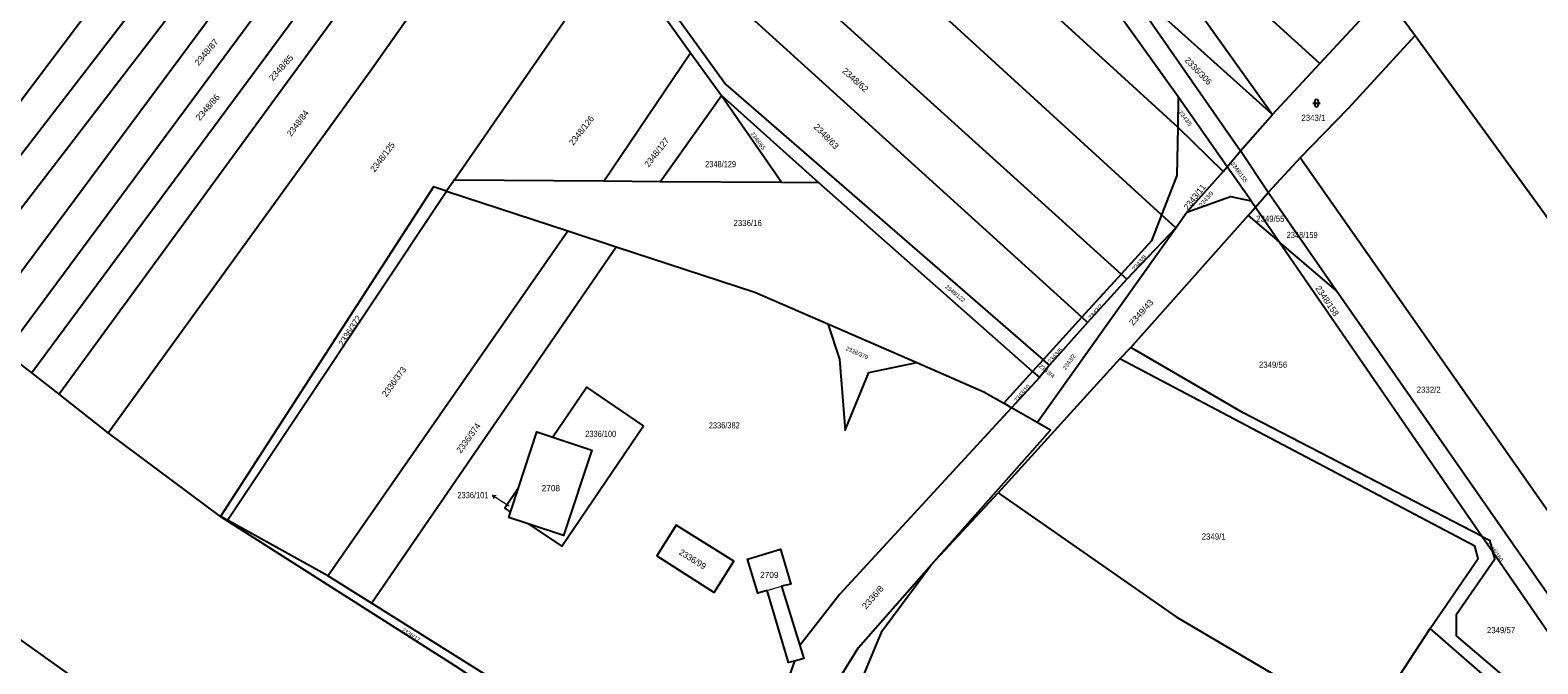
# Model space of a CAD drawing. Extents: x -679733 to -673243, y -1075091 to -1066557.
# Drawn here: x -676825.6 to -676409.7, y -1069044.9 to -1068870.2 of the extents above; entities that cross this region are included whole.
import ezdxf
from ezdxf.enums import TextEntityAlignment as Align

# ---------------------------------------------------------------- set-up
doc = ezdxf.new("R2010")
doc.units = 0
doc.header["$LTSCALE"] = 0.68
for name, color, linetype, lineweight in [('1', 7, 'Continuous', 25), ('3', 7, 'Continuous', 25), ('4', 7, 'Continuous', 13), ('7', 7, 'Continuous', 13)]:
    doc.layers.add(name, color=color, linetype=linetype, lineweight=lineweight)
doc.layers.add('2', color=7, linetype='Continuous')

msp = doc.modelspace()

# ---------------------------------------------------------------- linework, layer by layer
at = {"layer": '1'}
for p, q in [((-676513.48, -1068921.12), (-676635.18, -1068809.94)), ((-676708.65, -1068911.56), (-676664.21, -1068847.45)), ((-676667.31, -1068911.88), (-676643.44, -1068876.43)), ((-676651.79, -1068912), (-676634.89, -1068888.21)), ((-676495.38, -1068907.87), (-676491.67, -1068903.48)), ((-676496.51, -1068909.2), (-676495.38, -1068907.87)), ((-676488.8, -1068917.25), (-676495.38, -1068907.87)), ((-676475.23, -1068905.43), (-676484.03, -1068914.98)), ((-676496.51, -1068909.2), (-676506.53, -1068920.38)), ((-676771.19, -1069005.33), (-676710.76, -1068914.6)), ((-676465.26, -1068941.96), (-676484.03, -1068914.98)), ((-676509.58, -1068924.68), (-676513.48, -1068921.12)), ((-676509.58, -1068924.68), (-676506.53, -1068920.38)), ((-676489.57, -1068921.31), (-676487.56, -1068919.05)), ((-676487.56, -1068919.05), (-676480.96, -1068928.63)), ((-676547.8, -1068978.36), (-676509.58, -1068924.68)), ((-676489.57, -1068921.31), (-676480.96, -1068928.63)), ((-676743.51, -1069020.64), (-676677.31, -1068925.55)), ((-676731.44, -1069028.17), (-676663.91, -1068929.94)), ((-676524.61, -1068937.46), (-676535.44, -1068949.37)), ((-676523.02, -1068938.9), (-676524.61, -1068937.46)), ((-676400.07, -1069035.66), (-676465.26, -1068941.96)), ((-676525.03, -1068960.88), (-676558.56, -1068997.75)), ((-676557.02, -1068973.1), (-676549.08, -1068964.31)), ((-676549.08, -1068964.31), (-676547.19, -1068966.02)), ((-676554.85, -1068974.34), (-676557.02, -1068973.1)), ((-676693.1, -1069003.11), (-676690.9, -1068996.45)), ((-676576.95, -1069017.55), (-676558.56, -1068997.75)), ((-676425.02, -1069009.82), (-676422.12, -1069014.04))]:
    msp.add_line(p, q, dxfattribs=at)
for points in [[(-676719.33, -1068750.52), (-676773.14, -1068816.61), (-676863.67, -1068936.65)], [(-676715.44, -1068758.54), (-676786.18, -1068850.09), (-676856.74, -1068941.51)], [(-676710.6, -1068766.54), (-676779.94, -1068856.65), (-676849.25, -1068946.76)], [(-676705.87, -1068774.36), (-676750.89, -1068832.83), (-676840.21, -1068953.1)], [(-676508.85, -1068888.64), (-676546.12, -1068836.62), (-676610.04, -1068779.1), (-676622.05, -1068793.87), (-676509, -1068896.94)], [(-676701.2, -1068782.05), (-676766.84, -1068870.6), (-676832.44, -1068959.05)], [(-676696.22, -1068790.49), (-676760.62, -1068877.59), (-676825.13, -1068964.66)], [(-676804.09, -1068981.21), (-676731.8, -1068881.55), (-676683.21, -1068812.5), (-676691.57, -1068798.35), (-676696.22, -1068790.49)], [(-676691.57, -1068798.35), (-676754.6, -1068884.49), (-676817.61, -1068970.56)], [(-676683.21, -1068812.5), (-676664.21, -1068847.45), (-676643.44, -1068876.43), (-676634.89, -1068888.21)], [(-676635.18, -1068809.94), (-676648.17, -1068825.87), (-676524.61, -1068937.46)], [(-676535.69, -1068819.62), (-676482.91, -1068893.51), (-676469.77, -1068879.4)], [(-676648.17, -1068825.87), (-676658.15, -1068838.11), (-676535.44, -1068949.37)], [(-676663.2, -1068844.31), (-676633.65, -1068885.22), (-676546.1, -1068961.1)], [(-676452.03, -1068860.34), (-676446.59, -1068867.49), (-676443.54, -1068871.68)], [(-676475.23, -1068905.43), (-676461.92, -1068891.75), (-676443.54, -1068871.68)], [(-676443.54, -1068871.68), (-676394.15, -1068939.63), (-676339.13, -1069022.45), (-676275.73, -1069109.48), (-676270.06, -1069134.21), (-676250.74, -1069154.17), (-676221.81, -1069181.18), (-676190.36, -1069228.13)], [(-676608.04, -1068912.34), (-676634.89, -1068888.21), (-676618.28, -1068912.26)], [(-676495.38, -1068907.87), (-676508.85, -1068888.64), (-676509, -1068896.94), (-676496.51, -1068909.2)], [(-676509, -1068896.94), (-676509.23, -1068910.26), (-676513.48, -1068921.12)], [(-676488.8, -1068917.25), (-676487.56, -1068919.05), (-676484.03, -1068914.98), (-676491.67, -1068903.48)], [(-676400.07, -1069035.66), (-676389.34, -1069027.86), (-676475.23, -1068905.43)], [(-676549.08, -1068964.31), (-676608.04, -1068912.34), (-676618.28, -1068912.26), (-676651.79, -1068912), (-676667.31, -1068911.88), (-676708.65, -1068911.56), (-676710.76, -1068914.6), (-676677.31, -1068925.55), (-676663.91, -1068929.94)], [(-676710.76, -1068914.6), (-676714.33, -1068913.43), (-676773.09, -1069004.27)], [(-676506.53, -1068920.38), (-676494.49, -1068916.12), (-676488.8, -1068917.25)], [(-676513.48, -1068921.12), (-676516.29, -1068928.31), (-676524.61, -1068937.46)], [(-676509.58, -1068924.68), (-676523.02, -1068938.9), (-676533.89, -1068950.78)], [(-676525.03, -1068960.88), (-676521.97, -1068957.71), (-676489.57, -1068921.31)], [(-676465.26, -1068941.96), (-676480.96, -1068928.63), (-676425.02, -1069009.82)], [(-676663.91, -1068929.94), (-676625.72, -1068942.44), (-676605.53, -1068951.21), (-676580.97, -1068961.88)], [(-676533.89, -1068950.78), (-676535.44, -1068949.37), (-676546.1, -1068961.1)], [(-676773.09, -1069004.27), (-676804.09, -1068981.21), (-676817.61, -1068970.56), (-676825.13, -1068964.66), (-676832.44, -1068959.05), (-676840.21, -1068953.1)], [(-676605.53, -1068951.21), (-676602.37, -1068960.89), (-676600.79, -1068980.51), (-676594.23, -1068964.62), (-676580.97, -1068961.88)], [(-676533.89, -1068950.78), (-676544.37, -1068962.6), (-676547.19, -1068966.02), (-676554.85, -1068974.34)], [(-676425.02, -1069009.82), (-676490.94, -1068975.77), (-676521.97, -1068957.71)], [(-676580.97, -1068961.88), (-676562.48, -1068969.91), (-676557.02, -1068973.1)], [(-676544.37, -1068962.6), (-676546.1, -1068961.1), (-676549.08, -1068964.31)], [(-676439.35, -1069035.15), (-676426.15, -1069015.87), (-676427.09, -1069012.53), (-676525.03, -1068960.88)], [(-676688.26, -1069006.33), (-676678.92, -1069012.45), (-676656.41, -1068979.27), (-676672.03, -1068968.66), (-676681.4, -1068982.46)], [(-676554.85, -1068974.34), (-676602.21, -1069025.75), (-676613.29, -1069039.85)], [(-676576.95, -1069017.55), (-676544.1, -1068980.47), (-676547.8, -1068978.36), (-676554.85, -1068974.34)], [(-676690.9, -1068996.45), (-676685.8, -1068981.01), (-676681.4, -1068982.46)], [(-676681.4, -1068982.46), (-676670.68, -1068986), (-676678.46, -1069009.56), (-676688.26, -1069006.33)], [(-676690.9, -1068996.45), (-676694.7, -1069002.05), (-676693.1, -1069003.11)], [(-676558.56, -1068997.75), (-676509.48, -1069031.93), (-676472.5, -1069053.72), (-676457.67, -1069063.22), (-676439.35, -1069035.15)], [(-676743.51, -1069020.64), (-676771.19, -1069005.33), (-676773.09, -1069004.27)], [(-676773.09, -1069004.27), (-676708.6, -1069045.33), (-676650.64, -1069083.48)], [(-676688.26, -1069006.33), (-676693.58, -1069004.57), (-676693.1, -1069003.11)], [(-676425.02, -1069009.82), (-676423, -1069010.86), (-676422.12, -1069014.04), (-676367.95, -1069092.65), (-676354.25, -1069104.66)], [(-676624.86, -1069169.65), (-676658.02, -1069151.24), (-676706.4, -1069122.24), (-676757.04, -1069089.05), (-676863.38, -1069013.32)], [(-676614.76, -1069044.16), (-676616.43, -1069044.61), (-676622.29, -1069024.71), (-676624.87, -1069025.49), (-676627.73, -1069016.07), (-676618.62, -1069013.31), (-676615.79, -1069022.93), (-676618.35, -1069023.51), (-676613.29, -1069039.85)], [(-676367.95, -1069092.65), (-676400.25, -1069064.35), (-676432.1, -1069037.24), (-676432.1, -1069031.28), (-676421.56, -1069016.03), (-676422.12, -1069014.04)], [(-676650.64, -1069083.48), (-676688.75, -1069054.95), (-676731.44, -1069028.17), (-676743.51, -1069020.64)], [(-676609.2, -1069121.54), (-676609.47, -1069076.13), (-676607.08, -1069061.85), (-676602.29, -1069048.89), (-676597.12, -1069040.45), (-676576.95, -1069017.55)], [(-676606.09, -1069123.23), (-676603.42, -1069066.72), (-676590.55, -1069035.79), (-676576.95, -1069017.55)], [(-676470.27, -1069206.02), (-676389, -1069079.11), (-676439.35, -1069035.15)], [(-676613.29, -1069039.85), (-676612.17, -1069043.45), (-676614.76, -1069044.16), (-676618.18, -1069053.67)]]:
    msp.add_lwpolyline(points, dxfattribs=at)
for points in [[(-676584.87, -1068748.22), (-676585.84, -1068749.41), (-676535.69, -1068819.62), (-676469.77, -1068879.4), (-676456.34, -1068864.97)], [(-676482.91, -1068893.51), (-676524.91, -1068855.71), (-676491.67, -1068903.48)], [(-676636.91, -1069025.27), (-676631.46, -1069016.6), (-676647.37, -1069006.69), (-676652.73, -1069015.18)]]:
    msp.add_lwpolyline(points, close=True, dxfattribs=at)
at = {"layer": '3'}
for p, q in [((-676471.721, -1068890.321), (-676469.719, -1068890.321)), ((-676471.221, -1068889.821), (-676471.221, -1068890.822)), ((-676470.219, -1068890.822), (-676470.219, -1068889.821))]:
    msp.add_line(p, q, dxfattribs=at)
for centre, start, end in [((-676470.72, -1068889.8209), 0, 180), ((-676470.72, -1068890.8209), 180, 359.98789)]:
    msp.add_arc(centre, 0.5, start, end, dxfattribs=at)
at = {"layer": '4'}
msp.add_line((-676622.29, -1069024.71), (-676618.35, -1069023.51), dxfattribs=at)
at = {"layer": '7'}
msp.add_line((-676698.197, -1068998.406), (-676697.63, -1068999.371), dxfattribs=at)
msp.add_lwpolyline([(-676693.46, -1069001.47), (-676695.68, -1069000.04), (-676698.197, -1068998.406), (-676697.084, -1068998.531)], dxfattribs=at)

# ---------------------------------------------------------------- texts
at = {"layer": '2'}
for s, height, rotation, width, p in [('2348/87', 1.7, 50, 1.05, (-676779.108, -1068880.136)), ('2348/85', 1.7, 48, 1.05, (-676758.638, -1068884.338)), ('2348/62', 1.7, 318, 1.05, (-676601.728, -1068881.711)), ('2348/86', 1.7, 49, 1.05, (-676778.818, -1068895.297)), ('2348/63', 1.7, 314, 1.05, (-676609.571, -1068897.01)), ('2343/5', 1.14, 306, 1.05, (-676508.781, -1068892.915)), ('2343/9', 1.14, 49, 1.1, (-676502.439, -1068919.093)), ('2343/8', 1.14, 49, 1.1, (-676520.919, -1068936.713)), ('2343/7', 1.14, 48, 1.1, (-676532.956, -1068950.111)), ('2349/43', 1.7, 48, 1.05, (-676521.358, -1068951.808)), ('2343/6', 1.14, 47, 1.1, (-676544.193, -1068962.218)), ('2343/4', 1.14, 321, 1.1, (-676547.508, -1068963.052)), ('2343/2', 1.14, 54, 1.05, (-676539.968, -1068964.025)), ('2336/8', 1.7, 49, 1.1, (-676595.008, -1069030.027))]:
    msp.add_text(s, height=height, rotation=rotation, dxfattribs=dict(at, width=width)).set_placement(p)
for s, height, rotation, p in [('2336/306', 1.7, 314, (-676507.251, -1068878.66)), ('2348/84', 1.7, 53, (-676753.581, -1068899.661)), ('2348/126', 1.7, 52, (-676675.77, -1068902.133)), ('2348/127', 1.7, 52, (-676654.99, -1068908.143)), ('2348/65', 1.14, 306, (-676626.941, -1068898.775)), ('2348/125', 1.7, 53, (-676730.571, -1068909.491)), ('2348/155', 1.14, 306, (-676494.441, -1068907.065)), ('2348/122', 1.14, 321, (-676573.318, -1068941.182)), ('2348/158', 1.7, 304, (-676471.134, -1068941.425)), ('2336/372', 1.7, 57, (-676739.277, -1068957.512)), ('2336/379', 1.14, 336, (-676600.721, -1068958.39)), ('2336/373', 1.7, 54, (-676727.322, -1068971.489)), ('2336/374', 1.7, 54, (-676706.802, -1068987.009)), ('2348/160', 1.14, 307, (-676423.975, -1069011.643)), ('2336/17', 1.14, 327, (-676723.24, -1069035.848))]:
    msp.add_text(s, height=height, rotation=rotation, dxfattribs=at).set_placement(p)
for s, width, p in [('2343/1', 0.95, (-676474.89, -1068895.229)), ('2336/16', 0.95, (-676631.57, -1068924.239)), ('2349/55', 0.95, (-676487.38, -1068923.05)), ('2348/159', 0.9, (-676478.96, -1068927.54)), ('2332/2', 0.95, (-676443.08, -1068970.2)), ('2349/1', 0.95, (-676502.39, -1069010.69))]:
    msp.add_text(s, height=1.7, dxfattribs=dict(at, width=width)).set_placement(p)
for s, width, p in [('2348/129', 0.9, (-676635.13, -1068907.999)), ('2349/56', 0.95, (-676482.72, -1068963.3)), ('2336/382', 0.9, (-676634.12, -1068980.019)), ('2336/100', 0.9, (-676668.2, -1068982.38)), ('2349/57', 0.95, (-676419.81, -1069036.479))]:
    msp.add_text(s, height=1.7, dxfattribs=dict(at, width=width)).set_placement(p, align=Align.CENTER)
for s, rotation, p in [('2343/11', 52, (-676503.6872, -1068916.7533)), ('2336/99', 328, (-676643.2899, -1069016.8175))]:
    msp.add_text(s, height=1.7, rotation=rotation, dxfattribs=at).set_placement(p, align=Align.CENTER)
at = {"layer": '2', "width": 1.05}
msp.add_text('2343/10', height=1.14, rotation=49, dxfattribs=at).set_placement((-676551.5729, -1068970.7045), align=Align.CENTER)
at = {"layer": '2'}
for s, p in [('2708', (-676681.97, -1068997.33)), ('2709', (-676621.69, -1069021.279))]:
    msp.add_text(s, height=1.7, dxfattribs=at).set_placement(p, align=Align.CENTER)
at = {"layer": '2', "width": 0.9}
msp.add_text('2336/101', height=1.7, dxfattribs=at).set_placement((-676699.199, -1068999.259), align=Align.RIGHT)

doc.saveas('drawing.dxf')
